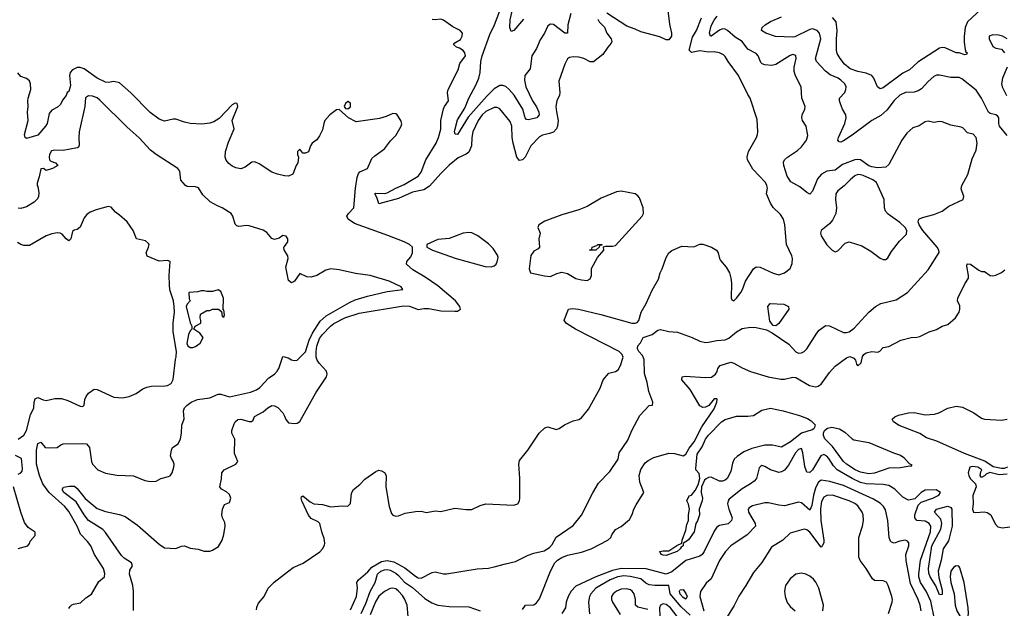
# Model space of a CAD drawing. Header units: inches. Extents: x 1384664 to 1536621, y 460766 to 646467.
# Tile 422 of 488: x 1468121 to 1475111, y 572467 to 576646. Entities that reach past the tile are written whole.
import ezdxf

# ---------------------------------------------------------------- set-up
doc = ezdxf.new("R2010")
doc.units = ezdxf.units.IN
doc.header["$MEASUREMENT"] = 0
doc.layers.add('B4567', color=7, linetype='Continuous')
doc.layers.add('B4577', color=7, linetype='Continuous')

msp = doc.modelspace()

# ---------------------------------------------------------------- linework, layer by layer
at = {"layer": 'B4567', "color": 5}
for points, elevation in [([(1470000, 575538.4), (1469950, 575548.5), (1469910, 575563.9), (1469821.9, 575621.9), (1469790, 575637.9), (1469770, 575635.2), (1469721.5, 575598.5), (1469690, 575588.3), (1469654.5, 575594.5), (1469630, 575606.9), (1469605.5, 575625.5), (1469587.8, 575647.8), (1469579.7, 575670), (1469582.5, 575710), (1469603.4, 575776.6), (1469644, 575870), (1469629.7, 575930), (1469669.7, 576030), (1469664, 576050), (1469650, 576052.8), (1469630, 576041.6), (1469536.1, 575943.9), (1469499.6, 575920.4), (1469470, 575910.5), (1469415.1, 575904.9), (1469330.6, 575909.4), (1469290, 575917.4), (1469230, 575939.6), (1469210, 575940.8), (1469150, 575926.3), (1469110, 575940.9), (1469046.9, 575986.9), (1468910, 576126.2), (1468830, 576197.6), (1468790, 576206.6), (1468750, 576200.9), (1468730, 576202.9), (1468670, 576231.3), (1468578, 576298), (1468550, 576306.3), (1468530, 576305.8), (1468494.6, 576290), (1468479, 576270), (1468475.4, 576250), (1468480.8, 576179.2), (1468470, 576137.2), (1468458, 576130), (1468450, 576108), (1468424.9, 576075.1), (1468410, 576044), (1468390, 576024), (1468350, 576002.9), (1468330, 575980.9), (1468314.8, 575910), (1468304.2, 575890), (1468250, 575826.8), (1468170, 575801.5), (1468158.9, 575810), (1468155.7, 575830), (1468180.8, 575930), (1468175.8, 575990), (1468181.5, 576030), (1468178.4, 576070), (1468180.3, 576090), (1468200.3, 576150), (1468197.8, 576190), (1468190, 576211.6), (1468170, 576229.6), (1468130, 576242.9), (1468107.6, 576267.6)], 720), ([(1470000, 575112.4), (1469990, 575114.5), (1469964.1, 575095.9), (1469930, 575085.2), (1469910, 575093.2), (1469876, 575136), (1469850, 575151.5), (1469750, 575182), (1469730, 575184.2), (1469677.5, 575177.5), (1469662.4, 575182.4), (1469650, 575195.3), (1469633.3, 575250), (1469621.6, 575270), (1469558.7, 575310), (1469524.1, 575324.1), (1469473.9, 575353.9), (1469422, 575402), (1469390, 575451.2), (1469370, 575459.7), (1469310, 575461.6), (1469298, 575470), (1469265.6, 575505.6), (1469258.2, 575570), (1469244.1, 575590), (1469090, 575688.2), (1469050, 575719.8), (1468970, 575808.2), (1468883, 575883), (1468690, 576074.2), (1468670, 576091.5), (1468637, 576103), (1468610, 576105.1), (1468588.9, 576091.1), (1468582.4, 576030), (1468544.1, 575850), (1468540.7, 575810), (1468543.8, 575756.2), (1468538.4, 575741.6), (1468530, 575735.1), (1468430, 575716.5), (1468370, 575720.3), (1468345.7, 575714.3), (1468333, 575690), (1468329.1, 575669.1), (1468331.7, 575651.7), (1468341.5, 575641.5), (1468374.8, 575630), (1468390.6, 575610), (1468354.8, 575590), (1468310, 575576), (1468290, 575588.7), (1468270, 575588), (1468259.5, 575530), (1468245.4, 575485.4), (1468244.7, 575470), (1468250, 575462), (1468256.9, 575416.9), (1468254.4, 575390), (1468246.4, 575373.6), (1468223.1, 575350), (1468170, 575317.7), (1468130, 575305.4), (1468110, 575308.2)], 740), ([(1468110, 573668.4), (1468150, 573697), (1468168.7, 573730), (1468198.7, 573841.3), (1468222, 573890), (1468222.6, 573930), (1468230, 573955.5), (1468250, 573964.9), (1468287.5, 573947.5), (1468310, 573942.4), (1468370, 573956.1), (1468417.3, 573957.3), (1468463.1, 573943.1), (1468550, 573902), (1468570, 573901), (1468579, 573910), (1468584.5, 573950), (1468592.7, 573970), (1468610, 573994), (1468650, 574022.8), (1468670, 574020.4), (1468790, 573966), (1468850, 573962.6), (1468899, 573970), (1468947.2, 573992.8), (1468994.5, 574025.5), (1469022.4, 574037.6), (1469055.9, 574044.1), (1469152.8, 574047.2), (1469170, 574050.2), (1469195.8, 574064.2), (1469210, 574091.3), (1469226.3, 574233.7), (1469232.7, 574252.7), (1469234, 574290), (1469209.6, 574430), (1469209.6, 574490.4), (1469220.9, 574570), (1469218, 574610), (1469211.8, 574650), (1469187.1, 574727.1), (1469183.9, 574763.9), (1469181.3, 574830), (1469188, 574930), (1469170, 574936), (1469110, 574932), (1469026.8, 574966.8), (1469019.3, 574990), (1469036, 575030), (1469039.3, 575050), (1469036.2, 575056.2), (1469015.1, 575075.1), (1468949.6, 575089.6), (1468925.6, 575150), (1468882.9, 575210), (1468830, 575258.7), (1468800, 575280.1), (1468770, 575314), (1468750, 575318.9), (1468664.6, 575295.4), (1468621.4, 575278.6), (1468597.1, 575262.9), (1468579.5, 575240.5), (1468550, 575173.2), (1468530, 575157.2), (1468507.1, 575152.9), (1468496.9, 575143.1), (1468484.7, 575090), (1468470, 575075.3), (1468450, 575089.2), (1468422.7, 575122.7), (1468409.4, 575129.4), (1468388.3, 575131.7), (1468350, 575126.6), (1468310, 575111.6), (1468190, 575043.6), (1468150, 575043), (1468130, 575049.7), (1468105, 575065)], 760), ([(1470000, 575008.4), (1469998.9, 575010), (1469995.1, 575030), (1470000, 575036.8)], 740), ([(1468470, 572466.8), (1468479.1, 572480.9), (1468490, 572492.7), (1468502.3, 572497.7), (1468552.8, 572507.2), (1468590, 572542), (1468630, 572567.7), (1468682.5, 572657.5), (1468724, 572690), (1468724.7, 572715.3), (1468715.6, 572750), (1468650.9, 572850), (1468626.6, 572910), (1468602.3, 572942.3), (1468553.4, 572993.4), (1468529.2, 573050), (1468470, 573154.2), (1468440.2, 573190), (1468330.2, 573290.2), (1468284.9, 573350), (1468260.4, 573410), (1468240.2, 573490), (1468240.5, 573590), (1468250, 573637.4), (1468270, 573646.7), (1468302.8, 573610), (1468330, 573605.7), (1468386.6, 573610), (1468412.2, 573627.8), (1468430, 573634), (1468570, 573637.5), (1468594.1, 573634.1), (1468615.3, 573610), (1468630.3, 573510), (1468637.8, 573490), (1468676, 573450), (1468730, 573427.8), (1468810, 573413), (1468930, 573408.8), (1469010, 573374.6), (1469050, 573366.7), (1469089.6, 573370.4), (1469124, 573390), (1469177.8, 573402.2), (1469190, 573408.8), (1469204.1, 573430), (1469215.6, 573470), (1469217, 573490), (1469211.5, 573511.5), (1469198.4, 573530), (1469191.6, 573550), (1469198.7, 573590), (1469206.6, 573610), (1469244.9, 573635.1), (1469262.7, 573670), (1469269.8, 573710), (1469271.9, 573768.1), (1469287.6, 573812.4), (1469283, 573870), (1469291.1, 573890), (1469309.8, 573910), (1469337.4, 573930), (1469384.2, 573950), (1469470, 573960.6), (1469530, 573986.8), (1469550, 573987.5), (1469610, 573968.9), (1469758.7, 574001.3), (1469802.3, 574017.7), (1469824.8, 574035.2), (1469890, 574102.4), (1469930, 574129.2), (1469948.1, 574150), (1469959.5, 574170), (1469990, 574254), (1470000, 574251.7)], 740), ([(1468928.6, 572451.4), (1468929.4, 572590), (1468923.2, 572630), (1468900.5, 572710), (1468902.4, 572737.6), (1468922, 572770), (1468914.5, 572790), (1468862.7, 572822.7), (1468842.5, 572842.5), (1468730, 573004.9), (1468710, 573027.1), (1468609.7, 573089.7), (1468578.9, 573130), (1468522.5, 573222.5), (1468434.3, 573290), (1468423.2, 573310), (1468432.4, 573327.6), (1468474.2, 573334.2), (1468510, 573334.2), (1468530, 573318.3), (1468586.4, 573246.4), (1468670, 573176.8), (1468730, 573154.7), (1468830, 573133.4), (1468870, 573119.1), (1468957.9, 573057.9), (1469110, 572922.6), (1469150, 572896.4), (1469230, 572892.4), (1469270, 572908), (1469290, 572910.8), (1469330, 572893.4), (1469386.8, 572886.8), (1469430, 572872.4), (1469470, 572873.8), (1469490, 572879.3), (1469533, 572907), (1469557.7, 572950), (1469570, 572990.8), (1469578.8, 573050), (1469576.1, 573076.1), (1469560.7, 573110), (1469556.9, 573130), (1469561.3, 573170), (1469575.5, 573204.5), (1469610, 573218), (1469618.8, 573250), (1469610, 573275.1), (1469590, 573295.1), (1469552.7, 573312.7), (1469541.3, 573330), (1469554.3, 573385.7), (1469555.4, 573430), (1469571.6, 573450), (1469656.4, 573490), (1469669.8, 573510), (1469646.3, 573566.4), (1469649.1, 573669.1), (1469626, 573710), (1469626.4, 573730), (1469642.5, 573777.5), (1469650, 573790.2), (1469670, 573806.6), (1469690, 573809.4), (1469750, 573793), (1469766, 573794), (1469778, 573802), (1469789, 573830), (1469850, 573863), (1469881.3, 573890), (1469910, 573906.4), (1469930, 573905.4), (1469953.8, 573893.9), (1469990, 573854.9), (1470000, 573831.4)], 720), ([(1468110, 573418.8), (1468128.7, 573430), (1468138, 573442), (1468141.2, 573458.8), (1468133.6, 573530), (1468092.2, 573552.2)], 760), ([(1468110, 572892.9), (1468178.3, 572910), (1468190, 572926.4), (1468194.9, 572945.1), (1468230, 572984), (1468230, 573008), (1468180.2, 573040.2), (1468155.9, 573075.9), (1468129.3, 573150.7), (1468078, 573330)], 760), ([(1469802.5, 572457.5), (1469804.8, 572475.2), (1469816.9, 572503.1), (1469855.8, 572550), (1469885.8, 572610), (1469927.3, 572652.7), (1470000, 572709.7)], 680)]:
    msp.add_lwpolyline(points, dxfattribs=dict(at, elevation=elevation))
at = {"layer": 'B4567', "color": 5, "elevation": 760}
msp.add_lwpolyline([(1469530, 574728), (1469490, 574715.3), (1469450, 574715.3), (1469430, 574722), (1469410, 574722), (1469385.4, 574714.6), (1469322, 574710), (1469324.7, 574664.7), (1469332, 574650), (1469310, 574626), (1469302, 574610), (1469330, 574494), (1469342, 574470), (1469342, 574450), (1469330, 574438), (1469319.3, 574410), (1469308.1, 574348.1), (1469314.8, 574330), (1469330, 574319.1), (1469350, 574318), (1469370, 574325.5), (1469401.2, 574350), (1469422.7, 574390), (1469400.9, 574420.9), (1469358, 574450), (1469366, 574470), (1469407.3, 574492.7), (1469408, 574510), (1469402, 574530), (1469404, 574556), (1469450, 574582), (1469470, 574582), (1469490, 574592), (1469532, 574592), (1469554, 574574), (1469558, 574538), (1469570, 574534), (1469574, 574550), (1469570, 574586), (1469566, 574586), (1469568, 574670), (1469550, 574715.3)], close=True, dxfattribs=at)
at = {"layer": 'B4577', "color": 5}
for points, elevation in [([(1471696.6, 576650), (1471630, 576569.6), (1471610, 576561.2), (1471600.5, 576590), (1471603.9, 576643.9), (1471650.3, 576849.7)], 640), ([(1470470, 572456.9), (1470511.1, 572550), (1470519, 572610), (1470515, 572650), (1470525.2, 572670), (1470592.9, 572727.1), (1470620.4, 572759.6), (1470690, 572799.1), (1470730, 572807.5), (1470777.3, 572797.3), (1470855.4, 572755.4), (1470930, 572695.5), (1470950, 572684.6), (1470970, 572682), (1471050, 572722.6), (1471070, 572725.5), (1471130, 572712.2), (1471150, 572713.2), (1471368.4, 572748.4), (1471450, 572753.2), (1471490, 572760.6), (1471570, 572784.2), (1471640.7, 572799.3), (1471730, 572845.3), (1471770, 572859.3), (1471844.2, 572875.8), (1471881, 572899), (1471900.5, 572919.5), (1471930, 572973), (1472050, 573056.3), (1472110, 573127.6), (1472190, 573288.2), (1472230, 573356.3), (1472310, 573439.1), (1472370, 573526.8), (1472377.6, 573570), (1472438, 573662), (1472466.3, 573730), (1472523.1, 573836.9), (1472590, 573908.2), (1472612.7, 573910), (1472614.7, 573930), (1472586.7, 574006.7), (1472575.3, 574070), (1472555.4, 574135.4), (1472553, 574233), (1472541.6, 574261.6), (1472516.9, 574290), (1472506, 574310), (1472509.4, 574330), (1472527.2, 574352.8), (1472546, 574390), (1472609.9, 574410.1), (1472650, 574442), (1472670, 574447), (1472730, 574432), (1472790, 574427.2), (1472894.9, 574390), (1472950, 574364.5), (1472990, 574355), (1473010, 574355.6), (1473070, 574369.2), (1473130, 574372.2), (1473155.8, 574384.2), (1473210, 574430.4), (1473250, 574453.4), (1473310, 574463), (1473350, 574461.6), (1473423.1, 574443.1), (1473463.9, 574423.9), (1473581.8, 574341.8), (1473630, 574288.5), (1473650, 574278.7), (1473670, 574281.1), (1473690, 574290.4), (1473709.6, 574310), (1473780.1, 574419.9), (1473797.6, 574442.4), (1473831, 574469), (1473844.7, 574475.2), (1473870, 574472.7), (1473970, 574426.2), (1473990, 574424.7), (1474010, 574430.6), (1474044.6, 574455.4), (1474150, 574569.1), (1474195.6, 574610), (1474233.2, 574630), (1474343, 574657), (1474423.7, 574710), (1474569.6, 574870), (1474647.2, 574992.8), (1474646.2, 575010), (1474634.4, 575030), (1474531.9, 575150), (1474507, 575190), (1474498.3, 575210), (1474503.6, 575230), (1474530, 575242.7), (1474610, 575262.3), (1474670, 575287.4), (1474717.8, 575322.2), (1474818, 575370), (1474824, 575390), (1474805.6, 575445.6), (1474808.2, 575470), (1474852.6, 575547.4), (1474882.1, 575657.9), (1474910, 575720.7), (1474918.7, 575770), (1474912, 575810), (1474890, 575832.6), (1474850, 575842.9), (1474817.1, 575877.1), (1474804, 575884), (1474730, 575897.1), (1474670, 575921.6), (1474650, 575923.9), (1474610, 575916.9), (1474570, 575925.7), (1474550, 575921.4), (1474507.3, 575892.7), (1474462.3, 575877.7), (1474419.6, 575840.4), (1474382.3, 575790), (1474290, 575618.9), (1474270, 575599.3), (1474210, 575594.1), (1474170, 575600.5), (1474150, 575609.3), (1474090, 575649.9), (1474070, 575654.6), (1474050, 575652.2), (1473962.4, 575617.7), (1473910, 575576.8), (1473850, 575569.9), (1473813.6, 575550), (1473784.6, 575515.4), (1473750, 575429.3), (1473730, 575408.4), (1473710, 575418.7), (1473659.9, 575459.9), (1473594.3, 575494.3), (1473570, 575536), (1473545.3, 575610), (1473544.4, 575635.6), (1473549.7, 575650), (1473571.3, 575670), (1473642.8, 575717.2), (1473670, 575742.6), (1473707.6, 575790), (1473717.1, 575822.9), (1473703.1, 575890), (1473678.5, 575930), (1473673.1, 575950), (1473676.8, 575970), (1473694.7, 576010), (1473696, 576030), (1473673.7, 576090), (1473669.7, 576169.7), (1473627.6, 576247.6), (1473618, 576278), (1473617.8, 576310), (1473633.3, 576370), (1473631.3, 576391.3), (1473610, 576399.4), (1473590, 576391), (1473490, 576327), (1473461.6, 576321.6), (1473410, 576324.8), (1473392.2, 576332.2), (1473382.6, 576342.6), (1473363.5, 576390), (1473350, 576407.1), (1473290, 576436), (1473250.5, 576490), (1473201.2, 576521.2), (1473146.2, 576570), (1473130, 576578.9), (1473110, 576580.2), (1473088.8, 576571.2), (1473030, 576528.2), (1473024.5, 576530), (1473018.5, 576550), (1473030, 576602.6), (1473050, 576641.8), (1473071.2, 576670)], 660), ([(1472033, 576690), (1472013.1, 576610), (1472010.3, 576550), (1471990, 576549.8), (1471910, 576611.2), (1471890, 576615.1), (1471870, 576602), (1471846.3, 576550), (1471816.7, 576503.3), (1471790, 576440.9), (1471757.1, 576390), (1471743.7, 576296.3), (1471707.8, 576250), (1471704.2, 576215.8), (1471714.8, 576170), (1471762.4, 576070), (1471790, 576027.7), (1471806.6, 575990), (1471807.6, 575970), (1471791.4, 575950), (1471734.1, 575934.1), (1471717.8, 575937.8), (1471708.7, 575948.7), (1471693.6, 576010), (1471630.2, 576110.2), (1471593.5, 576153.5), (1471570.9, 576170.9), (1471550, 576178.7), (1471530, 576179), (1471490, 576155.3), (1471436.9, 576103.1), (1471305.2, 575954.8), (1471230, 575832), (1471213.2, 575833.2), (1471208.8, 575848.8), (1471211.2, 575870), (1471230, 575935.2), (1471281.8, 576018.2), (1471309.9, 576090), (1471359.5, 576180.5), (1471380.3, 576230), (1471390.4, 576270.4), (1471394.9, 576350), (1471404.1, 576390), (1471459.4, 576540.6), (1471491.9, 576610), (1471530.4, 576710)], 660), ([(1472720.3, 576730), (1472733.1, 576613.1), (1472748.4, 576550), (1472748, 576530), (1472730, 576502.7), (1472710, 576502), (1472665.4, 576525.4), (1472530, 576560.1), (1472490, 576579.7), (1472430, 576600.8), (1472290, 576692.4)], 680), ([(1474950, 576723.4), (1474848.7, 576631.3), (1474832.8, 576590), (1474825.6, 576525.6), (1474826, 576486), (1474834, 576434), (1474838.7, 576418.7), (1474847.3, 576410), (1474842, 576398), (1474830, 576397), (1474790, 576411.8), (1474770, 576411.8), (1474690, 576445.4), (1474670, 576447.5), (1474650, 576442.9), (1474496.7, 576343.3), (1474438.7, 576290), (1474390, 576266.6), (1474250, 576162.6), (1474230, 576156.2), (1474210, 576169.3), (1474184.5, 576230), (1474169.7, 576250), (1474130, 576267.3), (1474070, 576278.3), (1474017.1, 576297.1), (1473977.3, 576330), (1473945.6, 576370), (1473925, 576405), (1473919, 576430), (1473919.3, 576510), (1473924.8, 576570), (1473917.4, 576630), (1473890, 576660.7)], 620), ([(1470000, 572709.7), (1470061.8, 572758.2), (1470133.3, 572786.7), (1470250.7, 572869.3), (1470271.2, 572888.8), (1470283.9, 572916.1), (1470287.1, 572930), (1470283.4, 572963.4), (1470266.2, 573010), (1470251.6, 573070), (1470240.1, 573080.1), (1470190, 573104.2), (1470170, 573127.9), (1470124.5, 573230), (1470119.2, 573250), (1470120.8, 573259.2), (1470130, 573266.7), (1470182.7, 573222.7), (1470210, 573208.7), (1470270, 573204.1), (1470330, 573188.4), (1470410, 573193.9), (1470450, 573191.7), (1470468.7, 573211.3), (1470475.5, 573284.5), (1470489.5, 573310.5), (1470534.8, 573345.2), (1470570, 573384.7), (1470650, 573438.8), (1470670, 573447.3), (1470690, 573444), (1470710, 573430.6), (1470722, 573410), (1470721, 573330), (1470743.6, 573190), (1470761.1, 573141.1), (1470769.4, 573129.4), (1470790, 573120.5), (1470810, 573123.1), (1470857.7, 573142.3), (1470930, 573155.1), (1470970, 573157), (1471010, 573147.7), (1471070, 573159.3), (1471110, 573153.6), (1471210, 573179.1), (1471290, 573168.3), (1471330, 573167.8), (1471390, 573198.1), (1471430, 573208.2), (1471630, 573200.5), (1471658, 573210), (1471669.3, 573230), (1471672, 573250), (1471672, 573392), (1471664.5, 573490), (1471670, 573516), (1471729.3, 573590), (1471809.4, 573710), (1471850, 573747.7), (1471870, 573756.4), (1471930, 573736.3), (1471950, 573744), (1471989.6, 573770.3), (1472050, 573798), (1472090, 573808.2), (1472110, 573820.5), (1472160.1, 573879.9), (1472240.7, 574030), (1472262.9, 574090), (1472304.1, 574135.9), (1472350.8, 574149.2), (1472370, 574159.5), (1472386.4, 574190), (1472405.3, 574250), (1472399, 574270), (1472376.1, 574290), (1472066.5, 574450), (1472001.7, 574490), (1471986.6, 574510), (1471987, 574513), (1472017.2, 574590), (1472045.1, 574594.9), (1472087.3, 574590), (1472247.3, 574552.7), (1472467.5, 574492.5), (1472490, 574491.1), (1472504.2, 574495.8), (1472517.1, 574510), (1472532.4, 574570), (1472569.4, 574630), (1472610, 574727), (1472655.3, 574804.7), (1472668.2, 574850), (1472682.5, 574877.5), (1472710, 574957.6), (1472730, 574990.3), (1472750, 575008.4), (1472821.5, 575038.5), (1472907.3, 575032.7), (1472948.6, 575051.4), (1472970, 575052), (1473031.3, 575030), (1473067.2, 575010), (1473079.5, 574990), (1473087.8, 574950), (1473095.7, 574935.7), (1473136.1, 574890), (1473159.8, 574850), (1473170.5, 574810.5), (1473174.4, 574774.4), (1473171.8, 574671.8), (1473177.1, 574657.1), (1473190, 574650.4), (1473210, 574669), (1473239.4, 574710), (1473251.6, 574730), (1473272.5, 574790), (1473330, 574876.9), (1473348.4, 574891.6), (1473377.8, 574890), (1473470, 574846.2), (1473510, 574835.4), (1473550.8, 574849.2), (1473590, 574880.5), (1473604.6, 574915.4), (1473607.3, 574950), (1473603.5, 574970), (1473565.6, 575050), (1473551.6, 575190), (1473542.2, 575230), (1473522.3, 575262.3), (1473470, 575311.6), (1473450, 575343.5), (1473423.5, 575410), (1473428.8, 575450), (1473426.1, 575470), (1473415.4, 575490), (1473324.7, 575584.7), (1473287.2, 575650), (1473284.8, 575670), (1473294.5, 575710), (1473351.5, 575808.5), (1473359.2, 575830), (1473360.4, 575850), (1473356.4, 575936.4), (1473307.8, 576087.8), (1473290, 576114.5), (1473224.8, 576250), (1473149.8, 576350), (1473130, 576383.6), (1473116.4, 576396.4), (1473090, 576410.8), (1473050, 576418.5), (1473010, 576416.4), (1472950, 576424.7), (1472890, 576413.8), (1472874.6, 576430), (1472897.1, 576523), (1472924.7, 576570), (1472961.3, 576658.7)], 680), ([(1472224.2, 576650), (1472235.8, 576630), (1472272.3, 576592.3), (1472289.5, 576549.5), (1472320.2, 576510), (1472325.5, 576490), (1472320.6, 576479.4), (1472295.3, 576450), (1472261.8, 576398.2), (1472194.2, 576345.8), (1472170, 576347.1), (1472126.6, 576370), (1472090, 576380.4), (1472050, 576382.4), (1472023.3, 576376.6), (1472010, 576368), (1471990.1, 576329.9), (1471949.4, 576210), (1471956.3, 576130), (1471952.5, 576110), (1471935, 576070), (1471928, 576030), (1471930.8, 575990.8), (1471943.1, 575930), (1471939.1, 575890), (1471931.8, 575870), (1471910, 575847), (1471883.1, 575836.9), (1471833, 575827), (1471810, 575814.2), (1471749.2, 575750.8), (1471710, 575669.7), (1471690.3, 575650), (1471670, 575647.4), (1471649.9, 575669.9), (1471623, 575770), (1471617, 575810), (1471615.1, 575890), (1471603.7, 575923.7), (1471530, 576012.4), (1471510, 576023.1), (1471490, 576022.2), (1471430, 575994), (1471403.6, 575970), (1471374.7, 575930), (1471338.9, 575850), (1471331, 575810), (1471329.1, 575750), (1471310, 575706.3), (1471290, 575691.3), (1471234.1, 575666), (1471170, 575612.8), (1471110, 575553.1), (1471030, 575463), (1470990, 575437.2), (1470910, 575420.4), (1470810, 575377.7), (1470670, 575338.9), (1470658.9, 575378.9), (1470643, 575410), (1470646.3, 575413.7), (1470710, 575412.4), (1470730, 575416.5), (1470790.7, 575450), (1470850, 575475.1), (1470950, 575534), (1470970, 575563.8), (1471004.5, 575650), (1471076.7, 575770), (1471093.6, 575810), (1471109.6, 575869.6), (1471109.7, 575930), (1471130, 576014), (1471136, 576030), (1471164.2, 576070), (1471158.1, 576130), (1471162.8, 576150), (1471233, 576290), (1471245.9, 576334.1), (1471285.4, 576390), (1471281.6, 576410), (1471270, 576426.6), (1471244.2, 576444.2), (1471221.2, 576450), (1471201.2, 576470), (1471210, 576481), (1471250, 576506), (1471261.6, 576530), (1471264.2, 576550), (1471247.3, 576570), (1471196.2, 576596.2), (1471130, 576642.3), (1471110, 576649.7), (1471070, 576645.1), (1471050, 576647.3)], 680), ([(1475130, 575822.9), (1475076.4, 575890), (1475070.9, 575910), (1475070.9, 575950), (1475062.9, 575962.9), (1475050.8, 575970.8), (1475010, 575979.8), (1474998, 575990), (1474949.1, 576089.1), (1474910, 576146.2), (1474810, 576225.4), (1474790, 576235.1), (1474730, 576235.4), (1474650, 576252.6), (1474630, 576251.1), (1474610, 576242), (1474570, 576207.9), (1474524, 576156), (1474500, 576140), (1474470, 576131.7), (1474410, 576128.4), (1474370, 576110.8), (1474330, 576072.9), (1474276.9, 576003.1), (1474235.2, 575964.8), (1474170, 575931.1), (1474030, 575825.8), (1473970, 575786.6), (1473950, 575775.8), (1473938, 575778), (1473929.8, 575789.8), (1473933.7, 575810), (1473979.8, 575910), (1473987.6, 575950), (1473986, 575970), (1473961.7, 576010), (1473947.6, 576047.6), (1473940.9, 576070), (1473941, 576090), (1473978.9, 576130), (1473986.9, 576150), (1473988.3, 576170), (1473979.1, 576190), (1473950, 576217.4), (1473930.8, 576230.8), (1473874.1, 576254.1), (1473840.4, 576280.4), (1473777.4, 576350), (1473771, 576370), (1473808.9, 576508.9), (1473799.8, 576550), (1473781.3, 576570), (1473750, 576580.7), (1473730, 576576.1), (1473624.5, 576524.5), (1473610, 576521.6), (1473486.3, 576526.3), (1473418.4, 576550), (1473387.8, 576570), (1473392.6, 576590), (1473413.5, 576610), (1473450, 576632.2), (1473530, 576665.1)], 640), ([(1475130.6, 576510.6), (1475098, 576530), (1475070, 576536.8), (1475030, 576539.1), (1475003.8, 576530), (1475004.2, 576510), (1475030, 576455.5), (1475050, 576444.6), (1475090, 576436.9), (1475103.5, 576423.5), (1475111.3, 576410)], 640), ([(1475131.5, 576310), (1475096.8, 576230), (1475091.4, 576190), (1475096.6, 576170), (1475127.2, 576107.2)], 640), ([(1470000, 573831.4), (1470010, 573808), (1470030, 573784.2), (1470070, 573778.5), (1470090, 573781.8), (1470110, 573792.9), (1470223.4, 573996.6), (1470298.5, 574110), (1470304.5, 574130), (1470299.1, 574150), (1470247.2, 574207.2), (1470232.6, 574230), (1470225.9, 574250), (1470224.5, 574290), (1470230, 574328.5), (1470250, 574383.2), (1470270, 574411), (1470326.6, 574470), (1470351.8, 574490), (1470430, 574528.7), (1470530, 574562.4), (1470845.6, 574614.4), (1470888, 574612), (1470950, 574588.7), (1470990, 574595.6), (1471024.9, 574595.1), (1471110, 574579.2), (1471210, 574576.1), (1471230, 574577.6), (1471249.7, 574590), (1471245.7, 574610), (1471213.7, 574650), (1471090, 574756.1), (1470999, 574819), (1470911.5, 574870), (1470866.6, 574910), (1470868.7, 574930), (1470898.6, 574961.4), (1470909.2, 574990), (1470909, 575030), (1470889.2, 575050), (1470849.3, 575070), (1470734.5, 575114.5), (1470498.1, 575198.1), (1470452.8, 575230), (1470442.8, 575250), (1470455.4, 575270), (1470492.4, 575310), (1470504.1, 575450), (1470515.5, 575524.5), (1470525.4, 575554.6), (1470534.8, 575565.2), (1470589.9, 575590), (1470620.6, 575659.4), (1470640.9, 575679.1), (1470711.8, 575730), (1470754.2, 575785.9), (1470790, 575824), (1470829.6, 575890), (1470833.3, 575906.7), (1470827.6, 575930), (1470801.4, 575970), (1470790, 575978.3), (1470770, 575979.8), (1470722, 575958), (1470676, 575944), (1470510, 575921.5), (1470455.6, 575950), (1470390, 576009), (1470370, 576006.6), (1470323.1, 575970), (1470288, 575930), (1470279.3, 575910), (1470270, 575864), (1470250, 575821.2), (1470230, 575794), (1470198, 575770), (1470184.7, 575750), (1470170, 575708), (1470150, 575698), (1470130, 575698), (1470110, 575726), (1470094, 575710), (1470092, 575690), (1470101, 575670), (1470094.8, 575630), (1470082.8, 575610), (1470061, 575550), (1470030, 575536.2), (1470002, 575538), (1470000, 575538.4)], 720), ([(1470000, 575036.8), (1470024.2, 575070), (1470023.6, 575090), (1470011.6, 575110), (1470000, 575112.4)], 740), ([(1470000, 574251.7), (1470025.8, 574245.8), (1470050, 574230.6), (1470070, 574226), (1470090, 574228.5), (1470131.7, 574268.3), (1470150, 574288.4), (1470176.2, 574370), (1470198.7, 574421.3), (1470254.7, 574505.3), (1470295.6, 574544.4), (1470461.3, 574638.7), (1470503.3, 574656.8), (1470590, 574683.9), (1470730, 574715.2), (1470840.9, 574730), (1470829.5, 574750), (1470743.7, 574790), (1470610, 574828.9), (1470504.1, 574844.1), (1470390, 574871.1), (1470330, 574876.9), (1470293.3, 574866.7), (1470230, 574829.6), (1470190, 574818.7), (1470159.5, 574819.5), (1470110, 574844), (1470070.8, 574790), (1470050, 574777.2), (1470030, 574795.3), (1470009.6, 574890), (1470027, 574950), (1470025, 574970), (1470000, 575008.4)], 740), ([(1471690, 572458.6), (1471710.5, 572489.5), (1471770, 572491), (1471790, 572506.5), (1471810, 572534.1), (1471889.5, 572730.5), (1471920.8, 572790), (1471938.6, 572810), (1471970, 572828.8), (1472010, 572844.1), (1472110, 572866.8), (1472177.6, 572890), (1472296.2, 572950), (1472318.4, 572970), (1472325.1, 572990), (1472350, 573027.3), (1472390, 573048.4), (1472450, 573097.6), (1472470, 573133), (1472481.4, 573170), (1472497.5, 573202.5), (1472551.6, 573290), (1472522.6, 573362.6), (1472519.4, 573410), (1472530, 573452.9), (1472560.8, 573499.2), (1472582.4, 573517.6), (1472621.6, 573538.4), (1472730, 573569.6), (1472770, 573566.4), (1472831.3, 573548.7), (1472850, 573560.9), (1472874.7, 573605.3), (1472910, 573648.4), (1472963.7, 573756.3), (1473050, 573882.3), (1473070.3, 573930), (1473071.4, 573951.4), (1473070, 573955.1), (1473050, 573954.2), (1473012.6, 573907.4), (1472990, 573894.9), (1472970, 573893.6), (1472950, 573904.7), (1472880.8, 574020.8), (1472820.5, 574090), (1472823.7, 574110), (1472845.7, 574114.3), (1472990, 574106), (1473031, 574109), (1473061.2, 574130), (1473071.7, 574148.3), (1473076, 574170), (1473093.2, 574190), (1473170, 574213.7), (1473190, 574208), (1473250, 574174.3), (1473309.6, 574149.6), (1473435.3, 574110), (1473525.5, 574094.5), (1473550, 574094.7), (1473610, 574108.2), (1473630, 574105.1), (1473728.1, 574048.1), (1473770, 574040.1), (1473790, 574045.3), (1473810, 574059.6), (1473870, 574141.1), (1473910, 574186), (1473990, 574245.7), (1474013.8, 574253.8), (1474043, 574243), (1474054.8, 574230), (1474061.6, 574201.6), (1474070, 574188.7), (1474094, 574210), (1474104.7, 574255.3), (1474114, 574270), (1474130, 574281.1), (1474170, 574290.3), (1474213.3, 574286.7), (1474226.3, 574293.7), (1474250, 574318.4), (1474290, 574326), (1474376, 574370), (1474448.8, 574388.8), (1474490, 574391.2), (1474510, 574396.9), (1474576.2, 574430), (1474630, 574447.4), (1474670, 574470.3), (1474710, 574483.1), (1474764.2, 574530), (1474791.5, 574570), (1474796.2, 574590), (1474794.2, 574614.2), (1474779, 574650), (1474780.9, 574670), (1474829.7, 574770), (1474856.2, 574810), (1474857.4, 574830), (1474844.6, 574895.4), (1474848.3, 574911.7), (1474870, 574910.3), (1474930, 574867.3), (1474950, 574859.1), (1474970, 574858.8), (1475010, 574830.8), (1475030, 574828.2), (1475050, 574833), (1475090, 574850.5), (1475114.5, 574870)], 640), ([(1475133.3, 573470), (1475110, 573460.4), (1475090, 573459.4), (1475032.5, 573472.5), (1474972.7, 573512.7), (1474827.3, 573567.3), (1474632.8, 573652.8), (1474558.7, 573678.7), (1474510, 573708.7), (1474364.7, 573764.7), (1474324.4, 573790), (1474315, 573810), (1474333.2, 573826.8), (1474360.4, 573839.6), (1474430, 573855.8), (1474470, 573857.1), (1474550, 573841.2), (1474614.9, 573845.1), (1474645.4, 573854.6), (1474710, 573888.9), (1474770, 573901.2), (1474814.2, 573894.2), (1474894.6, 573854.6), (1474950, 573816.9), (1474970, 573810.4), (1475090, 573803), (1475130, 573810.4)], 620), ([(1474615.7, 572390), (1474590, 572518.2), (1474555.6, 572590), (1474516.6, 572650), (1474504.3, 572690), (1474503.4, 572710), (1474515.1, 572810), (1474585.8, 573010), (1474588.1, 573050), (1474576.8, 573070), (1474550, 573086.7), (1474490, 573091.6), (1474475.4, 573110), (1474476.6, 573130), (1474499.7, 573200.3), (1474520, 573220), (1474604.2, 573250), (1474645.1, 573270), (1474658.4, 573290), (1474627.4, 573307.4), (1474550, 573305.3), (1474520.3, 573290), (1474476.2, 573243.8), (1474430, 573235.8), (1474390, 573255.6), (1474334.3, 573314.3), (1474290, 573338.5), (1474250, 573346), (1474130, 573349.9), (1474090, 573361.2), (1474029.7, 573389.7), (1473924.3, 573450), (1473898.2, 573478.2), (1473864.5, 573530), (1473850, 573546.3), (1473830, 573559.5), (1473807.8, 573550), (1473750, 573450.8), (1473730, 573431.1), (1473710, 573434.7), (1473694.6, 573474.6), (1473681.6, 573570), (1473670, 573601.5), (1473650, 573593.9), (1473627.8, 573570), (1473577.6, 573482.4), (1473550, 573449), (1473530, 573437), (1473510, 573432.3), (1473495.2, 573435.2), (1473451.5, 573451.5), (1473410, 573475.1), (1473390, 573482), (1473382.6, 573477.4), (1473370, 573464), (1473351.3, 573390), (1473334.9, 573370), (1473310, 573349.8), (1473250, 573314.8), (1473158.4, 573241.6), (1473150.2, 573230), (1473146.4, 573210), (1473155.5, 573170), (1473179.7, 573110), (1473173.4, 573090), (1473150, 573066.4), (1473090, 573055.1), (1473070, 573044), (1473050, 573014.7), (1472979.7, 572870), (1472966.2, 572850), (1472950, 572837.4), (1472850, 572806.5), (1472750, 572726.1), (1472710, 572709.2), (1472568.4, 572748.4), (1472390, 572749.4), (1472330, 572734.8), (1472210, 572690.6), (1472070, 572624.4), (1472035.7, 572590), (1472013.8, 572550), (1471999.8, 572510), (1471996.3, 572470), (1471969.2, 572430.8)], 640), ([(1475130, 573419), (1475075.1, 573415.1), (1475008.7, 573431.4), (1474981, 573419), (1474970, 573406.6), (1474950, 573395.4), (1474939.3, 573410), (1474943.2, 573436.8), (1474951.2, 573450), (1474922, 573470), (1474884.8, 573475.2), (1474866.8, 573470), (1474854, 573430), (1474859.1, 573410), (1474868.8, 573388.8), (1474906.7, 573350), (1474911.7, 573330), (1474887.9, 573267.9), (1474890.7, 573210.7), (1474884.7, 573170), (1474891, 573151), (1474907.9, 573147.9), (1474968, 573152), (1474990, 573147), (1475014.4, 573130), (1475046.3, 573066.3), (1475065.1, 573045.1), (1475097.5, 573037.5), (1475150, 573044.6)], 640), ([(1474520.8, 572450), (1474514.6, 572490), (1474499.6, 572530), (1474443.7, 572643.7), (1474413.1, 572806.9), (1474410.6, 572850), (1474433.1, 572910), (1474432.9, 572932.9), (1474424, 572944), (1474410, 572951), (1474370, 572945.1), (1474330, 572928.8), (1474310, 572935.8), (1474303.3, 572943.3), (1474293.5, 572970), (1474284, 573090), (1474266.8, 573166.8), (1474254.2, 573190), (1474232, 573212), (1474182.8, 573242.8), (1473970, 573338), (1473872.9, 573367.1), (1473810, 573376.8), (1473790, 573361.1), (1473770, 573319.4), (1473755.3, 573270), (1473743.6, 573196.4), (1473730, 573163.9), (1473670, 573215.3), (1473650, 573221), (1473550, 573195.1), (1473510, 573198.6), (1473437, 573217), (1473410, 573216.9), (1473324.1, 573195.9), (1473300.1, 573179.9), (1473292.4, 573170), (1473294.3, 573150), (1473342.6, 573070), (1473344, 573050), (1473285, 572990), (1473170, 572911.3), (1473132.5, 572870), (1473090, 572806.9), (1473030, 572676.9), (1472994.9, 572645.1), (1472954.1, 572585.9), (1472949.5, 572550.5), (1472977.3, 572450)], 660), ([(1474287.6, 572430), (1474314, 572510), (1474316.8, 572530), (1474312.2, 572550), (1474287.1, 572630), (1474273.5, 572653.5), (1474250, 572662.4), (1474190, 572665.6), (1474175.4, 572675.4), (1474129.6, 572750), (1474087.7, 572807.7), (1474078, 572830), (1474078.7, 572970), (1474104.5, 573050), (1474110.5, 573090), (1474109, 573130), (1474101.8, 573150), (1474070, 573193.9), (1474050, 573210.4), (1474010, 573231.4), (1473890, 573269.4), (1473850, 573268.5), (1473830, 573255.2), (1473813.8, 573226.2), (1473805.5, 573174.5), (1473808.8, 573090), (1473828.9, 572951.1), (1473828.6, 572931.4), (1473818.7, 572910), (1473810, 572902), (1473730, 573008.7), (1473710, 573025.5), (1473690, 573029.8), (1473590, 573001.1), (1473539.5, 572950), (1473457.8, 572902.2), (1473390, 572791.6), (1473330, 572721.6), (1473276.5, 572630), (1473225.5, 572554.5), (1473193.4, 572486.6), (1473071, 572289)], 680), ([(1470546.2, 572430), (1470579.2, 572500.8), (1470610, 572587.4), (1470645.1, 572650), (1470660.7, 572710), (1470683.5, 572730), (1470710, 572739.9), (1470730, 572742.3), (1470750, 572737.4), (1470790, 572717.2), (1470810, 572701.3), (1470853.3, 572653.3), (1470910, 572615.9), (1470997.1, 572537), (1471046.4, 572506.4), (1471090, 572489.7), (1471170, 572479.4), (1471310, 572477.3), (1471390, 572449.1)], 640), ([(1472879.6, 572419.6), (1472817, 572477), (1472738.5, 572570), (1472728.8, 572628.8), (1472630, 572630.3), (1472590, 572635.1), (1472566.4, 572646.4), (1472530, 572675.7), (1472454.1, 572694), (1472410, 572697), (1472368.1, 572690), (1472313.5, 572670), (1472211, 572610), (1472174.5, 572570), (1472165.4, 572550), (1472159.4, 572510), (1472167.1, 572427.1)], 660), ([(1473823.5, 572450), (1473827.8, 572490), (1473794.1, 572610), (1473773.2, 572653.2), (1473755.3, 572675.3), (1473730, 572695.3), (1473701.3, 572710), (1473670, 572716.6), (1473630, 572709.9), (1473590, 572677), (1473558, 572630), (1473550.9, 572590), (1473555.9, 572550), (1473569.1, 572509.1), (1473590, 572480.9), (1473626, 572450)], 720), ([(1470879.9, 572410), (1470872.5, 572490), (1470853.6, 572533.6), (1470838.5, 572558.5), (1470810, 572589.9), (1470790, 572604.8), (1470770, 572611.1), (1470751.4, 572608.6), (1470710, 572586.9), (1470670, 572552.4), (1470645.7, 572514.3), (1470610, 572420.5)], 640), ([(1472579, 572459), (1472510, 572475.3), (1472492, 572490), (1472491.6, 572530), (1472482, 572570), (1472469.8, 572590), (1472457.5, 572597.5), (1472430, 572605.7), (1472390, 572603.2), (1472356.9, 572590), (1472333, 572570), (1472321.8, 572550), (1472323.2, 572530), (1472330.3, 572510), (1472382.8, 572422.8)], 680), ([(1472788.5, 572408.5), (1472740.2, 572470), (1472710, 572494.9), (1472690, 572499.3), (1472670.1, 572489.9), (1472662.5, 572470), (1472666.4, 572410)], 680)]:
    msp.add_lwpolyline(points, dxfattribs=dict(at, elevation=elevation))
for points, elevation in [([(1470450, 576066), (1470434, 576050), (1470424, 576030), (1470434.8, 576014.8), (1470450, 576013.4), (1470470, 576027.7), (1470470, 576054)], 720), ([(1474070, 575545.9), (1474050, 575537), (1474016.2, 575510), (1473973.2, 575466.8), (1473928.8, 575431.2), (1473914, 575410), (1473911.4, 575370), (1473920.2, 575310), (1473913.6, 575270), (1473890, 575222), (1473870, 575196.1), (1473810.5, 575150), (1473804.9, 575130), (1473810, 575111.3), (1473850, 575048.2), (1473888.2, 575010), (1473910, 574998.9), (1473930, 575006.2), (1473980.1, 575059.9), (1474010, 575069.1), (1474099.5, 575039.5), (1474162.5, 575002.5), (1474230, 574952.4), (1474250, 574943.3), (1474270, 574943.5), (1474284.8, 574955.2), (1474310, 575000.2), (1474366.7, 575073.2), (1474416.1, 575123.9), (1474418.3, 575150), (1474406.9, 575170), (1474370, 575207.1), (1474286.5, 575266.5), (1474267.5, 575287.5), (1474260.8, 575310), (1474256.8, 575370), (1474202.9, 575490), (1474176.4, 575510), (1474110, 575538.7), (1474090, 575545.6)], 680), ([(1472390, 575429.5), (1472356.7, 575423.3), (1472250, 575378.4), (1472150, 575320.7), (1472090, 575296), (1471970, 575259.5), (1471850, 575214.5), (1471807.3, 575190), (1471798.8, 575170), (1471816.3, 575130), (1471805.3, 575090), (1471810.3, 575030), (1471801.1, 575018.9), (1471770, 575002.7), (1471749.2, 574970.8), (1471738, 574878), (1471747.9, 574847.9), (1471847.3, 574827.3), (1471890, 574824), (1471935, 574845), (1471970, 574853.4), (1472010, 574843.7), (1472070, 574809.3), (1472110, 574798.4), (1472150, 574794.4), (1472170, 574805.8), (1472179.3, 574830), (1472180.8, 574879.2), (1472221.7, 574958.3), (1472268.7, 575010), (1472266, 575034), (1472280.9, 575039.1), (1472330, 575037.4), (1472350, 575042), (1472539.6, 575250), (1472549.6, 575270), (1472547.3, 575310), (1472521, 575381), (1472510, 575396), (1472490, 575409.5)], 720), ([(1471310, 575135.6), (1471270, 575129.6), (1471170, 575093.6), (1471090, 575085.6), (1471011, 575050), (1471010.8, 575030), (1471050.5, 575010), (1471218.3, 574950), (1471425.3, 574894.7), (1471468.3, 574891.7), (1471490, 574898.8), (1471502.4, 574910), (1471510, 574926), (1471516.6, 574956.6), (1471513.4, 574973.4), (1471481.6, 575021.6), (1471450, 575054), (1471372.7, 575112.7), (1471330, 575134)], 720), ([(1472210, 575009), (1472166, 575010), (1472182, 575018), (1472186, 575030), (1472218, 575042), (1472226, 575050), (1472254, 575050), (1472254, 575046), (1472238, 575042), (1472234, 575030)], 720), ([(1473490, 574473.2), (1473470, 574474), (1473445.8, 574505.8), (1473431.8, 574610), (1473449.7, 574630.3), (1473546.2, 574626.2), (1473578.8, 574610), (1473580.7, 574590), (1473510, 574489.2)], 660), ([(1473530, 573610.9), (1473464.4, 573624.4), (1473410, 573624.7), (1473318, 573602), (1473262.3, 573577.7), (1473214.3, 573545.7), (1473194.2, 573525.8), (1473181.6, 573498.4), (1473170, 573438), (1473144.2, 573390), (1473130, 573377.7), (1473110.7, 573370), (1473089.5, 573370), (1473030, 573397.6), (1473010, 573395), (1472993.1, 573386.9), (1472982.7, 573377.3), (1472961.6, 573330), (1472957.8, 573290), (1472968.5, 573250), (1472966.8, 573230), (1472943.7, 573170), (1472946.9, 573130), (1472932.2, 573087.8), (1472921.1, 573070), (1472909.1, 573010), (1472870, 572954.3), (1472831.7, 572928.3), (1472830.2, 572910), (1472817.5, 572902.5), (1472810, 572889), (1472788, 572870), (1472730, 572848.2), (1472710, 572842), (1472690, 572843.9), (1472675.1, 572850), (1472665.2, 572870), (1472690, 572875.5), (1472730, 572876), (1472785.9, 572914.1), (1472822, 572930), (1472823.7, 572950), (1472850, 573021), (1472857.4, 573062.6), (1472869.3, 573090), (1472869, 573131), (1472876, 573170), (1472870, 573206), (1472858, 573230), (1472874.6, 573265.4), (1472890, 573270.7), (1472916.2, 573303.8), (1472936.6, 573343.4), (1472949.4, 573390), (1472944.7, 573424.7), (1472922, 573450), (1472920.7, 573460.7), (1472930, 573560.5), (1472965.9, 573614.1), (1472990, 573667), (1473010, 573697.4), (1473102.7, 573790), (1473130, 573808), (1473209.6, 573830.3), (1473290, 573831.1), (1473330, 573837.2), (1473390, 573874.8), (1473450, 573888), (1473541.6, 573870), (1473655.8, 573835.8), (1473713.9, 573813.9), (1473739.3, 573799.3), (1473759.7, 573779.7), (1473767.2, 573770), (1473764.3, 573750), (1473758, 573742), (1473745.8, 573734.2), (1473670, 573711.2), (1473593.5, 573650)], 620), ([(1474446, 573474), (1474437, 573477), (1474374.5, 573465.5), (1474290, 573461.7), (1474190, 573427), (1474150, 573422), (1474090, 573432.8), (1474052.8, 573450), (1473990, 573490.5), (1473968.9, 573510), (1473890, 573616.5), (1473837.1, 573670), (1473826.9, 573693.1), (1473826.2, 573710), (1473834, 573730), (1473854.5, 573745.5), (1473887.5, 573752.5), (1473941.6, 573741.6), (1473978.4, 573718.4), (1474030, 573670.2), (1474043.7, 573663.7), (1474150, 573644.7), (1474325, 573570), (1474374.1, 573554.1), (1474397.5, 573537.5), (1474436.5, 573496.5), (1474453.7, 573486.3)], 620), ([(1474650, 572562.4), (1474625.8, 572625.8), (1474583.7, 572690), (1474575.8, 572715.8), (1474573.6, 572750), (1474597, 572910), (1474659.7, 573030), (1474668.4, 573068.4), (1474660.9, 573100.9), (1474615, 573150), (1474630, 573171.6), (1474710, 573191.5), (1474730, 573184.1), (1474737.7, 573170), (1474741.8, 573050), (1474714.1, 572945.9), (1474677.6, 572890), (1474663.2, 572810), (1474642.3, 572730), (1474645.3, 572685.3), (1474670, 572596.3), (1474670, 572566)], 620), ([(1474770, 572769.6), (1474750, 572756.3), (1474732.2, 572730), (1474725.7, 572690), (1474730.7, 572650), (1474754.7, 572570), (1474762.1, 572490), (1474774.5, 572450), (1474797.1, 572410), (1474830, 572374.9), (1474850, 572380.7), (1474857, 572430), (1474854.5, 572470), (1474825.2, 572650), (1474795.6, 572755.6), (1474786.8, 572766.8)], 640), ([(1472850, 572532.4), (1472830, 572544.2), (1472810, 572568.1), (1472806, 572590), (1472810, 572598.4), (1472830, 572601.4), (1472850, 572571.8), (1472858.3, 572550)], 640)]:
    msp.add_lwpolyline(points, close=True, dxfattribs=dict(at, elevation=elevation))

doc.saveas('drawing.dxf')
